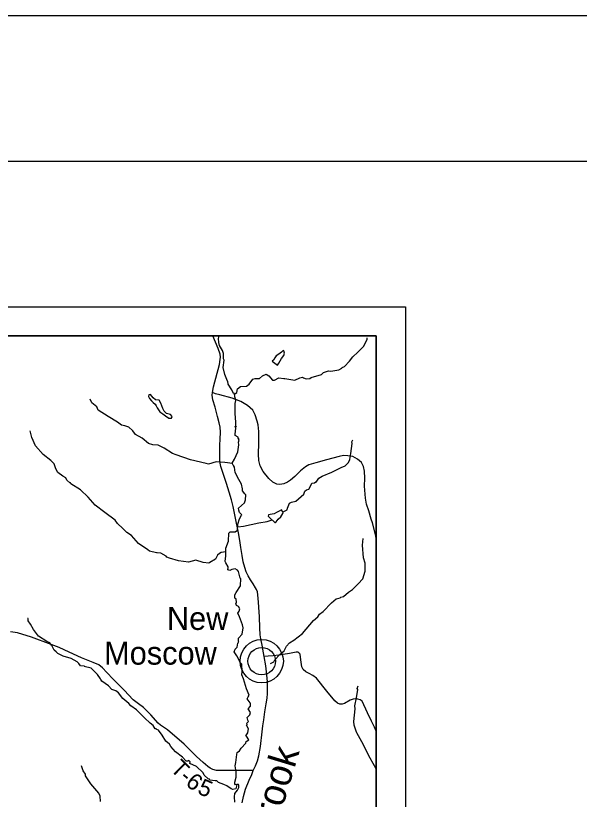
# Model space of a CAD drawing. Extents: x 0 to 34, y 0 to 22.
# Drawn here: x 7.661 to 9.598, y 19.309 to 22 of the extents above; entities that cross this region are included whole.
import ezdxf

# ---------------------------------------------------------------- set-up
doc = ezdxf.new("R2010")
doc.units = 0
for name, color, linetype in [('GM_X_Corporation', 7, 'Continuous'), ('GM_X_County_Road', 7, 'Continuous'), ('GM_X_Minor_Lake', 7, 'Continuous'), ('GM_X_Minor_River', 7, 'Continuous'), ('GM_X_Minor_River_Text', 7, 'Continuous'), ('GM_X_Township_Road', 7, 'Continuous'), ('GM_X_Township_Road_Text', 7, 'Continuous'), ('GM_X_Unincorporated', 7, 'Continuous'), ('GM_X_Unincorporated_Location', 7, 'Continuous'), ('GM_X_Unincorporated_Text', 7, 'Continuous'), ('SH_Border', 7, 'Continuous'), ('SH_Cut_Line', 7, 'Continuous'), ('SH_Data', 7, 'Continuous')]:
    doc.layers.add(name, color=color, linetype=linetype)

msp = doc.modelspace()

# ---------------------------------------------------------------- linework, layer by layer
at = {"layer": 'GM_X_Corporation'}
msp.add_lwpolyline([(4.9914, 16.3477), (5.6931, 16.3352), (5.9938, 16.3204), (6.9309, 16.303), (7.0302, 16.2995), (7.0491, 16.2993), (8.0233, 16.275), (8.785, 16.2515), (8.9, 16.2485), (8.9, 20.9), (2.1, 20.9)], dxfattribs=at)
msp.add_lwpolyline([(8.9, 16.2485), (8.9, 20.9), (7.1302, 20.9), (7.1249, 20.7061), (7.1008, 19.81), (7.0876, 19.4092), (7.0729, 18.3402), (7.0442, 17.0463), (7.0361, 16.5712), (7.0342, 16.5147), (7.0339, 16.4517), (7.0334, 16.423), (7.0337, 16.3927), (7.0306, 16.367), (7.0302, 16.2995), (7.0491, 16.2993), (8.0233, 16.275), (8.785, 16.2515)], close=True, dxfattribs=at)
at = {"layer": 'GM_X_County_Road'}
for points in [[(8.4389, 19.2973), (8.4432, 19.3188), (8.451, 19.3443), (8.463, 19.3741), (8.4722, 19.3943), (8.4768, 19.4078), (8.4844, 19.424), (8.4921, 19.4406), (8.4966, 19.4582), (8.5016, 19.4904), (8.5076, 19.541), (8.5106, 19.5612), (8.5134, 19.582), (8.517, 19.6096), (8.5218, 19.6364), (8.5252, 19.6562), (8.5264, 19.6724), (8.5264, 19.6889), (8.526, 19.7127), (8.5238, 19.7369), (8.5202, 19.7671), (8.5149, 19.7999), (8.5122, 19.8121), (8.5076, 19.8381), (8.5034, 19.8598), (8.5014, 19.8742), (8.5, 19.898), (8.4984, 19.9358), (8.4968, 19.969), (8.4956, 19.9856), (8.4934, 20.0114), (8.4914, 20.021), (8.4882, 20.0292), (8.4846, 20.0348), (8.4764, 20.0493), (8.4674, 20.0631), (8.4594, 20.0769), (8.453, 20.0903), (8.4484, 20.1055), (8.443, 20.1243), (8.4394, 20.1457), (8.435, 20.1735), (8.4306, 20.1975), (8.4262, 20.2241), (8.4158, 20.2742), (8.4078, 20.3146), (8.4018, 20.3378), (8.394, 20.3636), (8.3849, 20.3936), (8.3703, 20.4377), (8.3655, 20.4519), (8.3633, 20.4627), (8.3623, 20.4735), (8.3617, 20.4989), (8.3619, 20.5251), (8.3631, 20.5455), (8.3641, 20.5699), (8.3629, 20.5864), (8.3603, 20.6016), (8.3543, 20.6234), (8.3457, 20.6552), (8.3383, 20.681), (8.3363, 20.6968), (8.3369, 20.7062), (8.3409, 20.7259), (8.3606, 20.8021), (8.3635, 20.8194), (8.3647, 20.8273), (8.3635, 20.8378), (8.3565, 20.8565), (8.3384, 20.9)], [(8.9, 19.5428), (8.8935, 19.5562), (8.8833, 19.577), (8.8697, 19.6062), (8.8514, 19.6457), (8.8449, 19.6504), (8.8369, 19.6526), (8.8284, 19.6542), (8.8206, 19.653), (8.8103, 19.6495), (8.7905, 19.6374), (8.7827, 19.6354), (8.7751, 19.6354), (8.7661, 19.6388), (8.757, 19.647), (8.7302, 19.6803), (8.6948, 19.7249), (8.6823, 19.7343), (8.6689, 19.7407), (8.6575, 19.7465), (8.6481, 19.7548), (8.6439, 19.7639), (8.6401, 19.7883), (8.6379, 19.8077), (8.6343, 19.8121), (8.6303, 19.8139), (8.6251, 19.8137), (8.6022, 19.8101), (8.5647, 19.8043), (8.5451, 19.8016), (8.5288, 19.8005), (8.5149, 19.7999)]]:
    msp.add_lwpolyline(points, dxfattribs=at)
at = {"layer": 'GM_X_Minor_Lake'}
for p, q in [((8.5425, 20.8134), (8.5606, 20.7997)), ((8.1431, 20.6602), (8.1469, 20.6538)), ((8.5316, 20.278), (8.5508, 20.259))]:
    msp.add_line(p, q, dxfattribs=at)
for points in [[(8.5606, 20.7997), (8.5632, 20.8027), (8.5651, 20.8061), (8.5693, 20.8144), (8.5746, 20.8231), (8.5818, 20.8333), (8.5849, 20.8405), (8.5826, 20.8489), (8.5804, 20.8497), (8.5743, 20.8447), (8.5645, 20.8372), (8.5561, 20.8315), (8.5508, 20.8247), (8.5463, 20.8168), (8.5425, 20.8134)], [(8.1469, 20.6538), (8.1514, 20.6466), (8.1563, 20.6393), (8.1661, 20.6325), (8.1759, 20.626), (8.1869, 20.618), (8.1967, 20.6176), (8.199, 20.624), (8.1926, 20.6301), (8.1793, 20.6343), (8.1707, 20.6423), (8.1665, 20.6507), (8.1632, 20.6605), (8.1594, 20.6697), (8.1534, 20.6795), (8.1417, 20.6807), (8.1337, 20.6876), (8.1239, 20.699), (8.1183, 20.6982), (8.1171, 20.6925), (8.1209, 20.6857), (8.128, 20.677), (8.1337, 20.6716), (8.1397, 20.6659), (8.1431, 20.6602)], [(8.5508, 20.259), (8.5523, 20.259), (8.5557, 20.2613), (8.5626, 20.2704), (8.5717, 20.2787), (8.5793, 20.2908), (8.5796, 20.2934), (8.5774, 20.2965), (8.577, 20.2999), (8.574, 20.3026), (8.5661, 20.2988), (8.5566, 20.2939), (8.549, 20.2894), (8.5354, 20.2871), (8.5293, 20.2856), (8.5289, 20.2807), (8.5316, 20.278)]]:
    msp.add_lwpolyline(points, dxfattribs=at)
at = {"layer": 'GM_X_Minor_River'}
for points in [[(8.4407, 20.3754), (8.437, 20.3913), (8.4279, 20.4072), (8.4155, 20.4308), (8.4129, 20.4498), (8.4088, 20.4558), (8.4077, 20.4566), (8.4046, 20.4638), (8.413, 20.4771), (8.4237, 20.5024), (8.4275, 20.5267), (8.426, 20.535), (8.4283, 20.5418), (8.426, 20.5453), (8.4287, 20.5468), (8.4253, 20.5479), (8.4249, 20.5521), (8.4147, 20.5578), (8.4144, 20.5624), (8.4171, 20.584), (8.4152, 20.5889), (8.4167, 20.59), (8.4182, 20.5885), (8.4159, 20.5885), (8.4171, 20.5904), (8.4175, 20.6041), (8.4149, 20.634), (8.4146, 20.6534), (8.415, 20.6681), (8.4169, 20.678), (8.4139, 20.6913), (8.4125, 20.7023), (8.4094, 20.703), (8.4034, 20.7156), (8.3914, 20.7349), (8.3899, 20.7448), (8.3888, 20.7448), (8.3794, 20.7672), (8.3741, 20.7915), (8.3772, 20.8173), (8.375, 20.8214), (8.375, 20.84), (8.3713, 20.8503), (8.3611, 20.8674), (8.3585, 20.878), (8.3578, 20.8916), (8.3596, 20.9)], [(8.4128, 20.7001), (8.4204, 20.706), (8.4235, 20.7189), (8.4337, 20.7261), (8.4534, 20.7272), (8.4636, 20.734), (8.4761, 20.7514), (8.4837, 20.754), (8.4981, 20.754), (8.5094, 20.7634), (8.5212, 20.7687), (8.531, 20.763), (8.5438, 20.7478), (8.5499, 20.7485), (8.5646, 20.7564), (8.5824, 20.7537), (8.5858, 20.7537), (8.6198, 20.7483), (8.6376, 20.7562), (8.6467, 20.7585), (8.6493, 20.7566), (8.6588, 20.7524), (8.6716, 20.7538), (8.6762, 20.7572), (8.7118, 20.7677), (8.7182, 20.7746), (8.7352, 20.7798), (8.7435, 20.779), (8.7708, 20.7839), (8.7818, 20.7895), (8.7829, 20.7918), (8.7909, 20.7956), (8.8083, 20.8137), (8.8189, 20.8281), (8.8367, 20.844), (8.8565, 20.864), (8.8682, 20.8875), (8.869, 20.8939)], [(8.4054, 20.462), (8.3793, 20.4654), (8.3502, 20.4681), (8.3237, 20.4599), (8.315, 20.4626), (8.2614, 20.4745), (8.2126, 20.4924), (8.1994, 20.497), (8.1711, 20.5153), (8.1503, 20.5252), (8.1325, 20.526), (8.1174, 20.531), (8.0948, 20.5489), (8.0729, 20.5622), (8.0635, 20.574), (8.062, 20.5752), (8.0499, 20.5869), (8.0363, 20.5912), (8.0246, 20.5942), (8.0102, 20.6037), (7.9789, 20.6239), (7.9438, 20.6449), (7.9397, 20.657), (7.9227, 20.6707), (7.9167, 20.6825)], [(8.3834, 20.1583), (8.3668, 20.1568), (8.3607, 20.1527), (8.3543, 20.147), (8.3474, 20.1334), (8.3281, 20.1217), (8.3243, 20.1194), (8.305, 20.1217), (8.2801, 20.1305), (8.2551, 20.1238), (8.2207, 20.1284), (8.189, 20.1365), (8.1803, 20.1399), (8.178, 20.1437), (8.1592, 20.154), (8.1467, 20.1559), (8.1448, 20.1552), (8.1202, 20.1613), (8.1149, 20.1655), (8.0832, 20.1876), (8.0591, 20.215), (8.0421, 20.2256), (8.0293, 20.2386), (8.0101, 20.2557), (8.0025, 20.2671), (7.9674, 20.2937), (7.9335, 20.3192), (7.9097, 20.347), (7.8833, 20.3713), (7.8501, 20.3923), (7.8486, 20.3957), (7.8471, 20.3961), (7.8365, 20.4052), (7.8328, 20.4132), (7.8233, 20.4189), (7.8052, 20.4315), (7.7992, 20.4436), (7.7932, 20.4607), (7.7819, 20.4729), (7.7547, 20.4934), (7.7287, 20.5223), (7.7167, 20.5512), (7.7107, 20.5747)], [(8.5781, 20.2955), (8.594, 20.3032), (8.5948, 20.3082), (8.6013, 20.3256), (8.6085, 20.329), (8.6229, 20.3331), (8.6327, 20.3403), (8.6509, 20.3573), (8.6543, 20.3668), (8.6596, 20.3721), (8.668, 20.3743), (8.6729, 20.3815), (8.6786, 20.3951), (8.6873, 20.3955), (8.6926, 20.3989), (8.6938, 20.3985), (8.7021, 20.4114), (8.7138, 20.4185), (8.7472, 20.4328), (8.7797, 20.4487), (8.7926, 20.4543), (8.804, 20.4657), (8.8089, 20.4759), (8.8128, 20.4963), (8.8174, 20.5305), (8.8163, 20.5369), (8.8193, 20.5433)], [(8.421, 19.3594), (8.4163, 19.359), (8.4135, 19.3621), (8.4139, 19.3682), (8.4184, 19.3844), (8.4181, 19.4034), (8.4155, 19.4242), (8.4171, 19.4349), (8.4205, 19.4633), (8.4224, 19.4697), (8.43, 19.475), (8.4361, 19.4845), (8.4516, 19.5018), (8.4532, 19.5071), (8.4615, 19.5136), (8.4536, 19.5257), (8.4521, 19.5265), (8.4582, 19.5367), (8.4593, 19.5454), (8.4612, 19.5511), (8.4541, 19.564), (8.456, 19.5659), (8.4548, 19.5705), (8.4609, 19.5757), (8.459, 19.5811), (8.456, 19.5902), (8.4659, 19.5985), (8.4678, 19.6068), (8.4595, 19.6193), (8.4682, 19.6284), (8.4675, 19.6383), (8.4668, 19.6402), (8.4558, 19.6542), (8.46, 19.6603), (8.463, 19.6671), (8.454, 19.688), (8.4435, 19.7221), (8.4379, 19.7365), (8.4387, 19.7464), (8.4376, 19.7726), (8.4335, 19.7779), (8.4203, 19.8014), (8.412, 19.8155), (8.4147, 19.8242), (8.4223, 19.8314), (8.4238, 19.845), (8.4249, 19.8458), (8.4276, 19.8511), (8.4268, 19.8514), (8.4261, 19.8571), (8.4261, 19.8624), (8.439, 19.876), (8.4425, 19.8973), (8.4402, 19.9079), (8.4293, 19.9352), (8.4245, 19.9485), (8.4286, 19.9553), (8.4313, 19.9625), (8.4264, 19.9709), (8.42, 19.9747), (8.4174, 19.983), (8.4193, 19.9842), (8.4189, 19.9974), (8.4159, 19.9986), (8.4136, 19.9997), (8.414, 20.0111), (8.4182, 20.0194), (8.4334, 20.0425), (8.4342, 20.0668), (8.432, 20.0683), (8.426, 20.0914), (8.4233, 20.096), (8.415, 20.1002), (8.4033, 20.0979), (8.3961, 20.0949), (8.3893, 20.0972), (8.3908, 20.1052), (8.3908, 20.1067), (8.3829, 20.1207), (8.3807, 20.1253), (8.3834, 20.1446), (8.3834, 20.1712), (8.3922, 20.1954), (8.393, 20.2223), (8.3976, 20.2269), (8.4154, 20.2272), (8.4233, 20.2329), (8.4245, 20.2537), (8.4295, 20.2726), (8.4371, 20.2851), (8.4382, 20.2855), (8.4299, 20.2943), (8.4273, 20.3015), (8.4269, 20.3091), (8.4372, 20.3181), (8.447, 20.3272), (8.4504, 20.3378), (8.4516, 20.3549), (8.4482, 20.3583), (8.4396, 20.3678), (8.4407, 20.3754)], [(8.424, 20.2443), (8.4434, 20.2468), (8.4695, 20.2524), (8.4967, 20.258), (8.5244, 20.2629), (8.5391, 20.2678), (8.5413, 20.2685)], [(8.5359, 19.7749), (8.5473, 19.781), (8.5518, 19.7881), (8.5685, 19.8063), (8.5837, 19.8191), (8.5909, 19.835), (8.6015, 19.846), (8.6163, 19.8551), (8.6466, 19.8788), (8.6845, 19.9231), (8.6993, 19.9352), (8.7046, 19.9446), (8.7175, 19.9541), (8.7456, 19.9836), (8.7619, 19.9979), (8.7759, 20.0013), (8.7785, 20.0028), (8.7876, 20.0051), (8.8039, 20.0202), (8.8179, 20.0292), (8.8377, 20.0493), (8.854, 20.0659), (8.862, 20.092), (8.8617, 20.1201), (8.856, 20.1387), (8.8528, 20.1812), (8.8547, 20.2047)], [(8.3458, 19.3729), (8.3277, 19.3748), (8.3265, 19.3783), (8.322, 19.379), (8.3088, 19.3923), (8.3054, 19.3999), (8.3043, 19.4007), (8.2816, 19.4212), (8.259, 19.4323), (8.2605, 19.4376), (8.256, 19.4421), (8.2518, 19.4399), (8.2465, 19.4395), (8.2345, 19.4532), (8.2103, 19.4715), (8.1937, 19.4901), (8.1888, 19.4984), (8.1764, 19.5087), (8.1643, 19.5292), (8.1519, 19.5467), (8.1462, 19.5486), (8.144, 19.5505), (8.1398, 19.5513), (8.1334, 19.5623), (8.1225, 19.5703), (8.1036, 19.5882), (8.0764, 19.6159), (8.0564, 19.6296), (8.0493, 19.638), (8.0289, 19.6555), (8.0146, 19.6748), (8.0051, 19.6813), (7.9908, 19.6863), (7.9791, 19.6985), (7.9572, 19.7141), (7.9534, 19.7209), (7.9523, 19.7224), (7.9418, 19.738), (7.9203, 19.7597), (7.8957, 19.7647), (7.8972, 19.7666), (7.8829, 19.7677), (7.8776, 19.775), (7.8715, 19.7814), (7.8515, 19.7925), (7.8239, 19.8009), (7.8054, 19.81), (7.7998, 19.8157), (7.793, 19.8211), (7.7851, 19.837), (7.7843, 19.8385), (7.7779, 19.8458), (7.7674, 19.8511), (7.7387, 19.8686), (7.7217, 19.8918), (7.7116, 19.9108), (7.704, 19.9222), (7.7033, 19.9298), (7.701, 19.9298), (7.7033, 19.9294)], [(8.9, 19.4135), (8.8935, 19.424), (8.8743, 19.4578), (8.8555, 19.4965), (8.8329, 19.5371), (8.8314, 19.5394), (8.8235, 19.5637), (8.8232, 19.5758), (8.8271, 19.6198), (8.826, 19.6296), (8.8321, 19.6569), (8.8367, 19.6857), (8.8344, 19.6891), (8.8375, 19.6986)], [(7.9527, 19.3009), (7.9516, 19.3198), (7.9464, 19.3301), (7.9188, 19.3616), (7.9008, 19.389), (7.9004, 19.3954), (7.8925, 19.4072), (7.8869, 19.4235)], [(8.4133, 19.2996), (8.4122, 19.317), (8.4138, 19.3287), (8.4229, 19.3405), (8.4278, 19.3499), (8.4274, 19.3575), (8.4261, 19.3593), (8.4237, 19.36), (8.421, 19.3594), (8.4199, 19.3552), (8.4199, 19.3541), (8.4172, 19.3446), (8.4074, 19.3428), (8.4017, 19.3447), (8.3866, 19.3557), (8.3756, 19.3599), (8.3579, 19.3668), (8.3522, 19.3729), (8.3458, 19.3729)]]:
    msp.add_lwpolyline(points, dxfattribs=at)
at = {"layer": 'GM_X_Township_Road'}
for points in [[(8.9, 20.205), (8.8968, 20.2182), (8.887, 20.2579), (8.8827, 20.2709), (8.8738, 20.2997), (8.8661, 20.3223), (8.8629, 20.3434), (8.8592, 20.3845), (8.8603, 20.4118), (8.8597, 20.4353), (8.8556, 20.4517), (8.849, 20.4653), (8.8356, 20.4771), (8.8194, 20.4856), (8.8019, 20.489), (8.7878, 20.4892), (8.772, 20.4865), (8.7287, 20.4745), (8.6925, 20.4649), (8.6677, 20.457), (8.6564, 20.4504), (8.64, 20.4368), (8.6196, 20.4169), (8.6046, 20.4044), (8.5946, 20.398), (8.5824, 20.3928), (8.5686, 20.3905), (8.5577, 20.3911), (8.5443, 20.3975), (8.5302, 20.4101), (8.5108, 20.4344), (8.5008, 20.4536), (8.4959, 20.4726), (8.495, 20.4941), (8.4961, 20.5325), (8.4959, 20.572), (8.4935, 20.5946), (8.4911, 20.6075), (8.4841, 20.6295), (8.4752, 20.6453), (8.4579, 20.6613), (8.4342, 20.6754), (8.405, 20.6866), (8.3619, 20.6976), (8.3472, 20.701), (8.3369, 20.7062)], [(8.4768, 19.4078), (8.4469, 19.408), (8.3835, 19.4078), (8.3686, 19.4076), (8.3508, 19.4082), (8.3384, 19.4117), (8.329, 19.4164), (8.3208, 19.4221), (8.3049, 19.4351), (8.282, 19.456), (8.2577, 19.4795), (8.2393, 19.4982), (8.1819, 19.547), (8.1587, 19.5634), (8.1503, 19.5699), (8.1248, 19.5985), (8.1003, 19.6244), (8.0823, 19.6369), (8.0647, 19.6502), (8.0335, 19.6832), (7.9955, 19.7218), (7.9737, 19.7441), (7.9596, 19.7608), (7.9459, 19.7708), (7.9271, 19.779), (7.8869, 19.7949), (7.8447, 19.8146), (7.8097, 19.8303), (7.7829, 19.8409), (7.7154, 19.8654), (7.6664, 19.8807), (7.6433, 19.884)]]:
    msp.add_lwpolyline(points, dxfattribs=at)
at = {"layer": 'GM_X_Unincorporated'}
for radius in [0.0744, 0.0472]:
    msp.add_circle((8.5061, 19.7833), radius, dxfattribs=at)
at = {"layer": 'GM_X_Unincorporated_Location'}
msp.add_line((8.5061, 19.7833), (8.5061, 19.7833), dxfattribs=at)
at = {"layer": 'SH_Border'}
msp.add_lwpolyline([(1.5, 21.5), (33.5, 21.5), (33.5, 0.5), (1.5, 0.5)], close=True, dxfattribs=at)
at = {"layer": 'SH_Cut_Line'}
msp.add_lwpolyline([(0, 0), (34, 0), (34, 22), (0, 22)], close=True, dxfattribs=at)
at = {"layer": 'SH_Data'}
for p, q in [((2, 21), (9, 21)), ((9, 21), (9, 14)), ((2.1, 20.9), (8.9, 20.9)), ((8.9, 20.9), (8.9, 14.1))]:
    msp.add_line(p, q, dxfattribs=at)

# ---------------------------------------------------------------- texts
at = {"layer": 'GM_X_Minor_River_Text'}
msp.add_text('Brook', height=0.09466, rotation=73.1332, dxfattribs=at).set_placement((8.5409, 19.1573))
at = {"layer": 'GM_X_Township_Road_Text'}
for s, rotation, p in [('T', 315.1243, (8.189, 19.4109)), ('-', 316.3317, (8.2201, 19.38)), ('6', 321.5821, (8.2412, 19.3601)), ('5', 336.2466, (8.2822, 19.3302))]:
    msp.add_text(s, height=0.0568, rotation=rotation, dxfattribs=at).set_placement(p)
at = {"layer": 'GM_X_Unincorporated_Text'}
for s, p in [('New', (8.1804, 19.8906)), ('Moscow', (7.9645, 19.7714))]:
    msp.add_text(s, height=0.07898, rotation=0, dxfattribs=at).set_placement(p)

doc.saveas('drawing.dxf')
